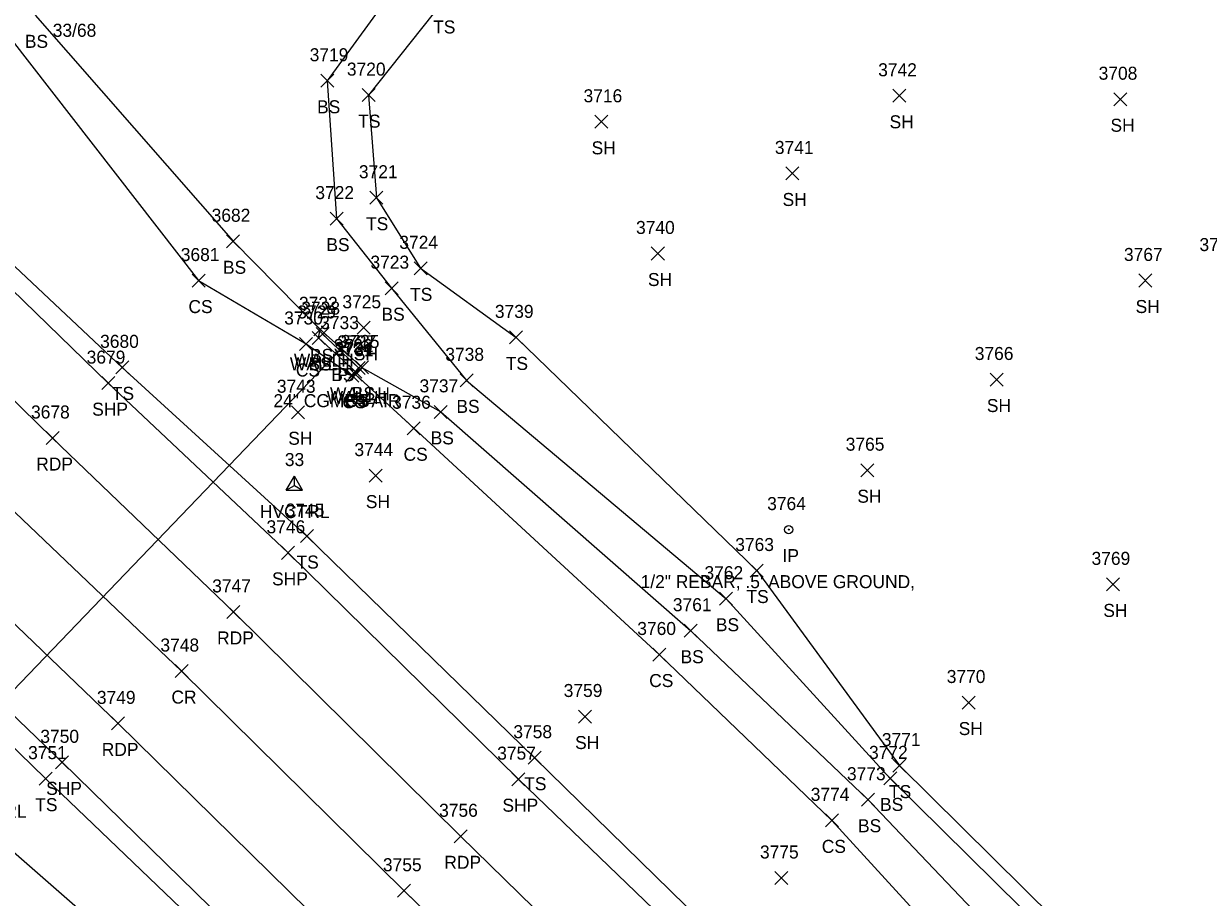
# Model space of a CAD drawing. Extents: x 1472233 to 1475777, y 540726 to 543442.
# Drawn here: x 1474285.9 to 1474468, y 541938.4 to 542072.6 of the extents above; entities that cross this region are included whole.
import ezdxf

# ---------------------------------------------------------------- set-up
doc = ezdxf.new("R2010")
doc.units = 0
for name, color, linetype in [('C_A', 7, 'Continuous'), ('C_I', 7, 'Continuous'), ('CPSM', 7, 'Continuous'), ('D_A', 7, 'Continuous'), ('D_C', 7, 'Continuous'), ('D_I', 7, 'Continuous'), ('D_TIC', 7, 'Continuous'), ('DCP', 7, 'Continuous'), ('DHW', 7, 'Continuous'), ('L_A', 7, 'Continuous'), ('L_I', 7, 'Continuous'), ('L_TIC', 7, 'Continuous'), ('LELB', 7, 'Continuous'), ('M_A', 7, 'Continuous'), ('M_C', 7, 'Continuous'), ('M_I', 7, 'Continuous'), ('MPIR', 7, 'Continuous'), ('P_A', 7, 'Continuous'), ('P_I', 7, 'Continuous'), ('P_TIC', 7, 'Continuous'), ('PET', 7, 'Continuous'), ('PRC', 7, 'Continuous'), ('PSP', 7, 'Continuous'), ('U_C', 7, 'Continuous')]:
    doc.layers.add(name, color=color, linetype=linetype)

msp = doc.modelspace()

# ---------------------------------------------------------------- linework, layer by layer
at = {"layer": 'CPSM'}
for p, q in [((1474326.29, 542000.92), (1474327.54, 542003.09)), ((1474328.79, 542000.92), (1474327.54, 542003.09)), ((1474327.54, 542001.64), (1474327.54, 542003.09)), ((1474326.29, 542000.92), (1474327.54, 542001.64)), ((1474326.29, 542000.92), (1474328.79, 542000.92)), ((1474327.54, 542001.64), (1474327.54, 542001.64)), ((1474327.54, 542001.64), (1474328.79, 542000.92))]:
    msp.add_line(p, q, dxfattribs=at)
at = {"layer": 'D_TIC'}
for points in [[(1474330.25, 542023.33), (1474332.25, 542025.33)], [(1474332.25, 542023.33), (1474330.25, 542025.33)], [(1474330.25, 542023.33), (1474332.25, 542025.33)], [(1474332.25, 542023.33), (1474330.25, 542025.33)], [(1474330.86, 542023.92), (1474332.86, 542025.92)], [(1474332.86, 542023.92), (1474330.86, 542025.92)], [(1474333.76, 542021.69), (1474335.76, 542023.69)], [(1474335.76, 542021.69), (1474333.76, 542023.69)], [(1474336.41, 542018.73), (1474338.41, 542020.73)], [(1474338.41, 542018.73), (1474336.41, 542020.73)], [(1474335.9, 542018.17), (1474337.9, 542020.17)], [(1474337.9, 542018.17), (1474335.9, 542020.17)], [(1474335.9, 542018.17), (1474337.9, 542020.17)], [(1474337.9, 542018.17), (1474335.9, 542020.17)]]:
    msp.add_lwpolyline(points, dxfattribs=at)
at = {"layer": 'DCP'}
msp.add_lwpolyline([(1474334.76, 542022.69), (1474255.88, 541940.59)], dxfattribs=at)
at = {"layer": 'DHW'}
for points in [[(1474336.9, 542019.17), (1474337.41, 542019.73), (1474331.86, 542024.92), (1474331.25, 542024.33)], [(1474336.9, 542019.17), (1474331.25, 542024.33)]]:
    msp.add_lwpolyline(points, dxfattribs=at)
at = {"layer": 'L_TIC'}
for points in [[(1474331.58, 542062.86), (1474333.58, 542064.86)], [(1474333.58, 542062.86), (1474331.58, 542064.86)], [(1474337.94, 542060.65), (1474339.94, 542062.65)], [(1474339.94, 542060.65), (1474337.94, 542062.65)], [(1474419.53, 542060.55), (1474421.53, 542062.55)], [(1474421.53, 542060.55), (1474419.53, 542062.55)], [(1474453.5, 542060.02), (1474455.5, 542062.02)], [(1474455.5, 542060.02), (1474453.5, 542062.02)], [(1474373.73, 542056.55), (1474375.73, 542058.55)], [(1474375.73, 542056.55), (1474373.73, 542058.55)], [(1474403.09, 542048.61), (1474405.09, 542050.61)], [(1474405.09, 542048.61), (1474403.09, 542050.61)], [(1474339.14, 542044.88), (1474341.14, 542046.88)], [(1474341.14, 542044.88), (1474339.14, 542046.88)], [(1474333.01, 542041.67), (1474335.01, 542043.67)], [(1474335.01, 542041.67), (1474333.01, 542043.67)], [(1474317.11, 542038.19), (1474319.11, 542040.19)], [(1474319.11, 542038.19), (1474317.11, 542040.19)], [(1474382.4, 542036.31), (1474384.4, 542038.31)], [(1474384.4, 542036.31), (1474382.4, 542038.31)], [(1474345.92, 542034.03), (1474347.92, 542036.03)], [(1474347.92, 542034.03), (1474345.92, 542036.03)], [(1474311.81, 542032.15), (1474313.81, 542034.15)], [(1474313.81, 542032.15), (1474311.81, 542034.15)], [(1474457.35, 542032.16), (1474459.35, 542034.16)], [(1474459.35, 542032.16), (1474457.35, 542034.16)], [(1474341.48, 542030.98), (1474343.48, 542032.98)], [(1474343.48, 542030.98), (1474341.48, 542032.98)], [(1474330.5, 542024.65), (1474332.5, 542026.65)], [(1474332.5, 542024.65), (1474330.5, 542026.65)], [(1474330.5, 542024.65), (1474332.5, 542026.65)], [(1474332.5, 542024.65), (1474330.5, 542026.65)], [(1474337.17, 542024.89), (1474339.17, 542026.89)], [(1474339.17, 542024.89), (1474337.17, 542026.89)], [(1474328.32, 542022.4), (1474330.32, 542024.4)], [(1474330.32, 542022.4), (1474328.32, 542024.4)], [(1474330.25, 542023.33), (1474332.25, 542025.33)], [(1474332.25, 542023.33), (1474330.25, 542025.33)], [(1474360.62, 542023.41), (1474362.62, 542025.41)], [(1474362.62, 542023.41), (1474360.62, 542025.41)], [(1474333.76, 542021.69), (1474335.76, 542023.69)], [(1474335.76, 542021.69), (1474333.76, 542023.69)], [(1474300.07, 542018.81), (1474302.07, 542020.81)], [(1474302.07, 542018.81), (1474300.07, 542020.81)], [(1474336.92, 542018.79), (1474338.92, 542020.79)], [(1474338.92, 542018.79), (1474336.92, 542020.79)], [(1474336.92, 542018.79), (1474338.92, 542020.79)], [(1474338.92, 542018.79), (1474336.92, 542020.79)], [(1474335.45, 542017.52), (1474337.45, 542019.52)], [(1474337.45, 542017.52), (1474335.45, 542019.52)], [(1474335.94, 542017.71), (1474337.94, 542019.71)], [(1474337.94, 542017.71), (1474335.94, 542019.71)], [(1474335.94, 542017.71), (1474337.94, 542019.71)], [(1474337.94, 542017.71), (1474335.94, 542019.71)], [(1474352.99, 542016.81), (1474354.99, 542018.81)], [(1474354.99, 542016.81), (1474352.99, 542018.81)], [(1474434.48, 542016.94), (1474436.48, 542018.94)], [(1474436.48, 542016.94), (1474434.48, 542018.94)], [(1474327.1, 542011.91), (1474329.1, 542013.91)], [(1474329.1, 542011.91), (1474327.1, 542013.91)], [(1474349.03, 542011.97), (1474351.03, 542013.97)], [(1474351.03, 542011.97), (1474349.03, 542013.97)], [(1474344.87, 542009.45), (1474346.87, 542011.45)], [(1474346.87, 542009.45), (1474344.87, 542011.45)], [(1474339.02, 542002.17), (1474341.02, 542004.17)], [(1474341.02, 542002.17), (1474339.02, 542004.17)], [(1474414.58, 542003), (1474416.58, 542005)], [(1474416.58, 542003), (1474414.58, 542005)], [(1474328.45, 541992.88), (1474330.45, 541994.88)], [(1474330.45, 541992.88), (1474328.45, 541994.88)], [(1474397.61, 541987.58), (1474399.61, 541989.58)], [(1474399.61, 541987.58), (1474397.61, 541989.58)], [(1474452.39, 541985.45), (1474454.39, 541987.45)], [(1474454.39, 541985.45), (1474452.39, 541987.45)], [(1474392.88, 541983.25), (1474394.88, 541985.25)], [(1474394.88, 541983.25), (1474392.88, 541985.25)], [(1474387.45, 541978.33), (1474389.45, 541980.33)], [(1474389.45, 541978.33), (1474387.45, 541980.33)], [(1474382.63, 541974.67), (1474384.63, 541976.67)], [(1474384.63, 541974.67), (1474382.63, 541976.67)], [(1474430.16, 541967.29), (1474432.16, 541969.29)], [(1474432.16, 541967.29), (1474430.16, 541969.29)], [(1474371.2, 541965.14), (1474373.2, 541967.14)], [(1474373.2, 541965.14), (1474371.2, 541967.14)], [(1474363.45, 541958.81), (1474365.45, 541960.81)], [(1474365.45, 541958.81), (1474363.45, 541960.81)], [(1474419.53, 541957.6), (1474421.53, 541959.6)], [(1474421.53, 541957.6), (1474419.53, 541959.6)], [(1474288.29, 541955.59), (1474290.29, 541957.59)], [(1474290.29, 541955.59), (1474288.29, 541957.59)], [(1474418.12, 541955.63), (1474420.12, 541957.63)], [(1474420.12, 541955.63), (1474418.12, 541957.63)], [(1474414.73, 541952.35), (1474416.73, 541954.35)], [(1474416.73, 541952.35), (1474414.73, 541954.35)], [(1474409.16, 541949.18), (1474411.16, 541951.18)], [(1474411.16, 541949.18), (1474409.16, 541951.18)], [(1474401.36, 541940.32), (1474403.36, 541942.32)], [(1474403.36, 541940.32), (1474401.36, 541942.32)]]:
    msp.add_lwpolyline(points, dxfattribs=at)
at = {"layer": 'LELB'}
for points in [[(1474125.34, 542095.52), (1474154.93, 542062.15), (1474175.45, 542044.15), (1474180.89, 542036.86), (1474196.22, 542026.14), (1474205.8, 542019.75), (1474217.75, 542005.12), (1474225.25, 542005.06), (1474237.64, 541990.91), (1474257.88, 541972.69), (1474279.37, 541949.66), (1474298.31, 541933.14), (1474316.5, 541912.6), (1474342.9, 541887.99), (1474376.86, 541853.41), (1474404.94, 541830.32), (1474430.71, 541805.44), (1474441.66, 541793.59), (1474448.86, 541786.81)], [(1474260.53, 542090.05), (1474283.81, 542070.53), (1474312.81, 542033.15), (1474329.32, 542023.4), (1474336.45, 542018.52), (1474336.94, 542018.71), (1474345.87, 542010.45), (1474383.63, 541975.67), (1474410.16, 541950.18), (1474438.56, 541919.08), (1474473.68, 541881.08), (1474508.63, 541844.65), (1474536.26, 541809.68), (1474575.01, 541775.44), (1474604.59, 541740.13), (1474643.87, 541699.09), (1474664.79, 541677.39), (1474673.16, 541669.86), (1474676.07, 541669.87), (1474679.13, 541672.16), (1474695.48, 541672.21)], [(1474158.64, 542082.55), (1474192.68, 542050.26), (1474213.28, 542030.37), (1474228.53, 542015.66), (1474262.89, 541982.28), (1474289.29, 541956.59), (1474326, 541921.43), (1474352.64, 541894.41), (1474381.76, 541866.84), (1474420.45, 541829.19), (1474453.06, 541797.27), (1474482.38, 541768.5), (1474524.82, 541728.88), (1474561.39, 541692.63), (1474594.65, 541660.67), (1474617.11, 541637.95), (1474633.59, 541620.82)], [(1474345.38, 542081.45), (1474332.58, 542063.86), (1474334.01, 542042.67), (1474342.48, 542031.98), (1474353.99, 542017.81), (1474393.88, 541984.25), (1474419.12, 541956.63), (1474447.27, 541928.77), (1474484.16, 541891.44), (1474520.08, 541854.09), (1474551.1, 541821.93), (1474586.8, 541785.05), (1474615.89, 541750.57), (1474652.69, 541705.56), (1474665.9, 541691.66)], [(1474350.45, 542076.13), (1474338.94, 542061.65), (1474340.14, 542045.88), (1474346.92, 542035.03), (1474361.62, 542024.41), (1474398.61, 541988.58), (1474420.53, 541958.6), (1474449.21, 541930.29), (1474486.75, 541894.25), (1474521.94, 541855.97), (1474554.76, 541825.3), (1474590.77, 541789.15), (1474620.58, 541754.25), (1474655.42, 541708.54), (1474670.21, 541694.33), (1474675.04, 541693.56), (1474677.54, 541690.74), (1474675.95, 541684.5), (1474679.13, 541672.16)], [(1474287.66, 542073.92), (1474318.11, 542039.19), (1474331.5, 542025.65), (1474334.76, 542022.69), (1474337.92, 542019.79), (1474350.03, 542012.97), (1474388.45, 541979.33), (1474415.73, 541953.35), (1474443.9, 541923.7), (1474480.63, 541888.12), (1474516.92, 541852.09), (1474548.3, 541819.12), (1474581.71, 541780.6), (1474609.34, 541744.57), (1474648.3, 541702.47), (1474661.11, 541684.21), (1474674.19, 541670.9), (1474675.92, 541672.57), (1474670.24, 541683.63), (1474674.4, 541689.2), (1474674.25, 541690.59), (1474673.31, 541691.36), (1474665.9, 541691.66)], [(1474267.25, 542051.54), (1474301.07, 542019.81), (1474329.45, 541993.88), (1474364.45, 541959.81), (1474392.3, 541932.54), (1474421.11, 541903.91), (1474458.8, 541865.92), (1474493.12, 541832.04), (1474526.61, 541800.23), (1474563.47, 541765.29), (1474597.23, 541731.04), (1474638.02, 541694.79), (1474653.81, 541680.22), (1474666.4, 541670.1), (1474674.28, 541667.12), (1474681.99, 541667.61), (1474696.1, 541668.14), (1474703.76, 541669.63), (1474738.08, 541685.52), (1474762.02, 541696.04), (1474792.12, 541705.47), (1474827.47, 541712.44), (1474856.85, 541718.88), (1474878.97, 541746.59)], [(1474331.25, 542024.33), (1474331.5, 542025.65)], [(1474336.94, 542018.71), (1474337.92, 542019.79)]]:
    msp.add_lwpolyline(points, dxfattribs=at)
at = {"layer": 'MPIR'}
for radius in [0.625, 0.0833]:
    msp.add_circle((1474403.52, 541994.87), radius, dxfattribs=at)
at = {"layer": 'P_TIC'}
for points in [[(1474297.91, 542016.38), (1474299.91, 542018.38)], [(1474299.91, 542016.38), (1474297.91, 542018.38)], [(1474289.36, 542007.95), (1474291.36, 542009.95)], [(1474291.36, 542007.95), (1474289.36, 542009.95)], [(1474325.56, 541990.3), (1474327.56, 541992.3)], [(1474327.56, 541990.3), (1474325.56, 541992.3)], [(1474317.16, 541981.22), (1474319.16, 541983.22)], [(1474319.16, 541981.22), (1474317.16, 541983.22)], [(1474309.2, 541972.13), (1474311.2, 541974.13)], [(1474311.2, 541972.13), (1474309.2, 541974.13)], [(1474299.43, 541964.08), (1474301.43, 541966.08)], [(1474301.43, 541964.08), (1474299.43, 541966.08)], [(1474290.83, 541958.1), (1474292.83, 541960.1)], [(1474292.83, 541958.1), (1474290.83, 541960.1)], [(1474360.97, 541955.51), (1474362.97, 541957.51)], [(1474362.97, 541955.51), (1474360.97, 541957.51)], [(1474352.09, 541946.73), (1474354.09, 541948.73)], [(1474354.09, 541946.73), (1474352.09, 541948.73)], [(1474343.4, 541938.36), (1474345.4, 541940.36)], [(1474345.4, 541938.36), (1474343.4, 541940.36)]]:
    msp.add_lwpolyline(points, dxfattribs=at)
at = {"layer": 'PET'}
for points in [[(1474257.17, 542041.35), (1474290.36, 542008.95), (1474318.16, 541982.22), (1474353.09, 541947.73), (1474380.11, 541921.32), (1474409.43, 541892.59), (1474448.11, 541855.39), (1474480.03, 541823.99), (1474515.94, 541789.15), (1474551.47, 541754.04), (1474586.76, 541720.19), (1474622.34, 541685.28), (1474642.2, 541667.03), (1474678.81, 541632.27), (1474705.96, 541604.58), (1474732.85, 541577.87), (1474757.56, 541553.54), (1474794.98, 541517.97), (1474838.32, 541475.71), (1474843.05, 541471.26), (1474873.72, 541441.3), (1474901.31, 541414.4), (1474940.73, 541376.24), (1474987.96, 541330.09)], [(1474271.84, 541992.5), (1474300.43, 541965.08), (1474335.42, 541930.7), (1474362.69, 541903.91), (1474391.74, 541875.76), (1474430.66, 541838.97), (1474463.16, 541806.71), (1474497.44, 541771.82), (1474534.45, 541737.95), (1474570.53, 541702.62), (1474603.93, 541669.8), (1474626.86, 541647.27), (1474658.6, 541616.43), (1474689.55, 541587), (1474720.32, 541556.63), (1474739.09, 541538.17), (1474777.3, 541501.31), (1474812.28, 541467.45), (1474846.29, 541433.48), (1474886.23, 541395.48), (1474928.35, 541354.56)]]:
    msp.add_lwpolyline(points, dxfattribs=at)
at = {"layer": 'PRC'}
msp.add_lwpolyline([(1474281.21, 542000.69), (1474310.2, 541973.13), (1474344.4, 541939.36), (1474371.7, 541912.83), (1474400.48, 541884.47), (1474439.86, 541846.82), (1474471.42, 541815.51), (1474506.94, 541781.08), (1474542.71, 541746.15), (1474579.05, 541711.03), (1474614.12, 541676.77), (1474633.39, 541657.93), (1474670.29, 541622.53), (1474697.38, 541595.96), (1474725.23, 541569.8), (1474748.55, 541546.13), (1474786.39, 541510.34), (1474828.43, 541468.79), (1474834.71, 541462.78), (1474865.12, 541432.62), (1474893.04, 541405.96), (1474931.99, 541367.84), (1474980.87, 541320.53)], dxfattribs=at)
at = {"layer": 'PSP'}
for points in [[(1474265.44, 542049.86), (1474298.91, 542017.38), (1474326.56, 541991.3), (1474361.97, 541956.51), (1474389.69, 541929.81), (1474418.37, 541901.23), (1474456.83, 541864.16), (1474490.58, 541830.55), (1474524.38, 541798.05), (1474560.68, 541763.05), (1474595.63, 541729.03), (1474633.71, 541692.09), (1474657.27, 541669.76), (1474686.76, 541641.13), (1474717.31, 541611.08), (1474740.7, 541587.01), (1474766.39, 541561.38), (1474803.05, 541525.86), (1474836.41, 541493.68)], [(1474265.14, 541984.76), (1474291.83, 541959.1), (1474328.22, 541923.56), (1474355.74, 541897.07), (1474384.44, 541868.92), (1474422.85, 541831.66), (1474454.58, 541800.99), (1474488.7, 541768.03), (1474526.59, 541730.75), (1474563.47, 541694.73), (1474596.29, 541662.37), (1474619.45, 541640.43), (1474638.96, 541621.2), (1474660.7, 541600.09), (1474682.49, 541579.08), (1474712.93, 541548.83), (1474731.36, 541530.87), (1474769.83, 541493.4), (1474794.06, 541469.93), (1474805.88, 541458.43), (1474839.61, 541425.83), (1474879.04, 541388.28), (1474920.91, 541347.07)]]:
    msp.add_lwpolyline(points, dxfattribs=at)

# ---------------------------------------------------------------- texts
at = {"layer": 'C_A'}
for p in [(1474322.23, 541996.64), (1474275.68, 541950.59)]:
    msp.add_text('HVCTRL', height=2, dxfattribs=at).set_placement(p)
at = {"layer": 'C_I'}
msp.add_text('33', height=2, dxfattribs=at).set_placement((1474326.07, 542004.64))
at = {"layer": 'D_A'}
for s, p in [('WALLH', (1474326.84, 542019.33)), ('WALLH', (1474326.84, 542019.33)), ('WALLH', (1474327.45, 542019.92)), ('P', (1474334.14, 542017.69)), ('WALLH', (1474332.5, 542014.17)), ('WALLH', (1474332.5, 542014.17)), ('WALLH', (1474333, 542014.73))]:
    msp.add_text(s, height=2, dxfattribs=at).set_placement(p)
at = {"layer": 'D_C'}
msp.add_text('24" CGMP FAIR', height=2, dxfattribs=at).set_placement((1474324.31, 542013.69))
at = {"layer": 'D_I'}
for s, p in [('3728', (1474328.6, 542027.92)), ('3729', (1474327.98, 542027.33)), ('3729', (1474327.98, 542027.33)), ('3733', (1474331.5, 542025.69)), ('3726', (1474333.59, 542022.17)), ('3726', (1474333.59, 542022.17)), ('3727', (1474334.15, 542022.73))]:
    msp.add_text(s, height=2, dxfattribs=at).set_placement(p)
at = {"layer": 'L_A'}
for s, p in [('TS', (1474348.86, 542071.13)), ('BS', (1474286.1, 542068.92)), ('BS', (1474331.02, 542058.86)), ('TS', (1474337.35, 542056.65)), ('SH', (1474419.02, 542056.55)), ('SH', (1474452.98, 542056.02)), ('SH', (1474373.22, 542052.55)), ('SH', (1474402.57, 542044.61)), ('TS', (1474338.55, 542040.88)), ('BS', (1474332.45, 542037.67)), ('BS', (1474316.55, 542034.19)), ('SH', (1474381.88, 542032.31)), ('TS', (1474345.32, 542030.03)), ('CS', (1474311.25, 542028.15)), ('SH', (1474456.84, 542028.16)), ('BS', (1474340.92, 542026.98)), ('BS', (1474329.94, 542020.65)), ('BS', (1474329.94, 542020.65)), ('SH', (1474336.66, 542020.89)), ('BS', (1474329.69, 542019.33)), ('TS', (1474360.03, 542019.41)), ('CS', (1474327.76, 542018.4)), ('BS', (1474333.2, 542017.69)), ('TS', (1474299.47, 542014.81)), ('CS', (1474334.89, 542013.52)), ('CS', (1474335.38, 542013.71)), ('BS', (1474335.38, 542013.71)), ('BS', (1474336.36, 542014.79)), ('BS', (1474336.36, 542014.79)), ('BS', (1474352.44, 542012.81)), ('SH', (1474433.97, 542012.94)), ('SH', (1474326.59, 542007.91)), ('BS', (1474348.48, 542007.97)), ('CS', (1474344.31, 542005.45)), ('SH', (1474414.07, 541999)), ('SH', (1474338.51, 541998.17)), ('TS', (1474327.86, 541988.88)), ('TS', (1474397.02, 541983.58)), ('SH', (1474451.88, 541981.45)), ('BS', (1474392.32, 541979.25)), ('BS', (1474386.89, 541974.33)), ('CS', (1474382.07, 541970.67)), ('SH', (1474429.65, 541963.29)), ('SH', (1474370.68, 541961.14)), ('TS', (1474362.86, 541954.81)), ('TS', (1474418.94, 541953.6)), ('TS', (1474287.7, 541951.59)), ('BS', (1474417.56, 541951.63)), ('BS', (1474414.17, 541948.35)), ('CS', (1474408.6, 541945.18))]:
    msp.add_text(s, height=2, dxfattribs=at).set_placement(p)
at = {"layer": 'L_I'}
for s, p in [('3719', (1474329.88, 542066.86)), ('3720', (1474335.6, 542064.65)), ('3742', (1474417.27, 542064.55)), ('3708', (1474451.16, 542064.02)), ('3716', (1474371.98, 542060.55)), ('3741', (1474401.39, 542052.61)), ('3721', (1474337.45, 542048.88)), ('3722', (1474330.75, 542045.67)), ('3682', (1474314.81, 542042.19)), ('3740', (1474380.05, 542040.31)), ('3724', (1474343.66, 542038.03)), ('3707', (1474466.66, 542037.68)), ('3681', (1474310.07, 542036.15)), ('3723', (1474339.22, 542034.98)), ('3767', (1474455.05, 542036.16)), ('3732', (1474328.24, 542028.65)), ('3732', (1474328.24, 542028.65)), ('3725', (1474334.91, 542028.89)), ('3730', (1474325.97, 542026.4)), ('3729', (1474327.98, 542027.33)), ('3739', (1474358.35, 542027.41)), ('3733', (1474331.5, 542025.69)), ('3680', (1474297.67, 542022.81)), ('3735', (1474334.66, 542022.79)), ('3735', (1474334.66, 542022.79)), ('3734', (1474333.68, 542021.71)), ('3734', (1474333.68, 542021.71)), ('3731', (1474333.76, 542021.52)), ('3738', (1474350.73, 542020.81)), ('3766', (1474432.12, 542020.94)), ('3743', (1474324.84, 542015.91)), ('3737', (1474346.77, 542015.97)), ('3736', (1474342.55, 542013.45)), ('3744', (1474336.76, 542006.17)), ('3765', (1474412.28, 542007)), ('3745', (1474326.19, 541996.88)), ('3763', (1474395.3, 541991.58)), ('3769', (1474450.07, 541989.45)), ('3762', (1474390.57, 541987.25)), ('3761', (1474385.71, 541982.33)), ('3760', (1474380.24, 541978.67)), ('3770', (1474427.81, 541971.29)), ('3759', (1474368.93, 541969.14)), ('3758', (1474361.19, 541962.81)), ('3771', (1474417.84, 541961.6)), ('3751', (1474286.6, 541959.59)), ('3772', (1474415.86, 541959.63)), ('3773', (1474412.47, 541956.35)), ('3774', (1474406.9, 541953.18)), ('3775', (1474399.1, 541944.32))]:
    msp.add_text(s, height=2, dxfattribs=at).set_placement(p)
at = {"layer": 'M_A'}
msp.add_text('IP', height=2, dxfattribs=at).set_placement((1474402.57, 541989.87))
at = {"layer": 'M_C'}
msp.add_text('1/2" REBAR, .5\' ABOVE GROUND,', height=2, dxfattribs=at).set_placement((1474380.75, 541985.87))
at = {"layer": 'M_I'}
msp.add_text('3764', height=2, dxfattribs=at).set_placement((1474400.21, 541997.87))
at = {"layer": 'P_A'}
for s, p in [('SHP', (1474296.45, 542012.38)), ('RDP', (1474287.85, 542003.95)), ('SHP', (1474324.1, 541986.3)), ('RDP', (1474315.65, 541977.22)), ('CR', (1474308.63, 541968.13)), ('RDP', (1474297.92, 541960.08)), ('SHP', (1474289.37, 541954.1)), ('SHP', (1474359.51, 541951.51)), ('RDP', (1474350.58, 541942.73))]:
    msp.add_text(s, height=2, dxfattribs=at).set_placement(p)
at = {"layer": 'P_I'}
for s, p in [('3679', (1474295.6, 542020.38)), ('3678', (1474287.05, 542011.95)), ('3746', (1474323.25, 541994.3)), ('3747', (1474314.9, 541985.22)), ('3748', (1474306.94, 541976.13)), ('3749', (1474297.17, 541968.08)), ('3750', (1474288.48, 541962.1)), ('3757', (1474358.71, 541959.51)), ('3756', (1474349.78, 541950.73)), ('3755', (1474341.14, 541942.36))]:
    msp.add_text(s, height=2, dxfattribs=at).set_placement(p)
at = {"layer": 'U_C'}
msp.add_text('33/68', height=2, dxfattribs=at).set_placement((1474290.39, 542070.62))

doc.saveas('drawing.dxf')
